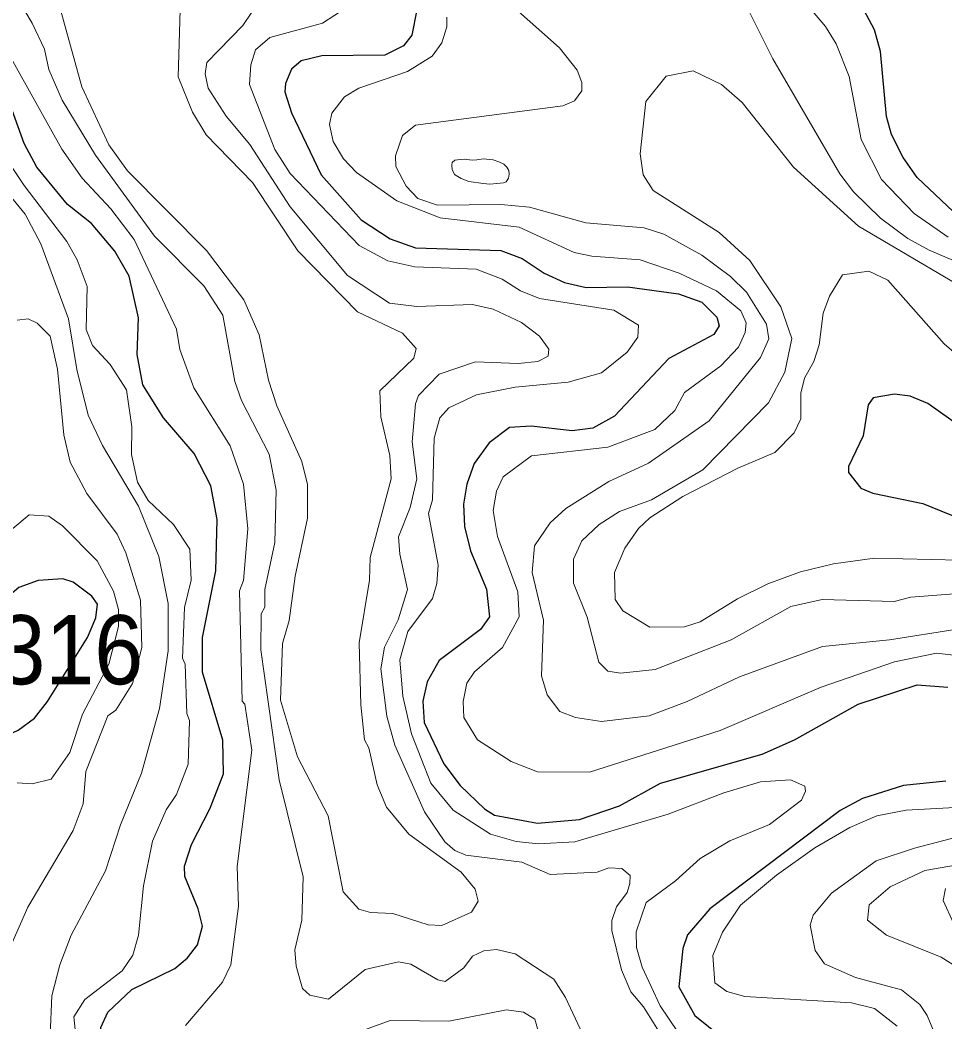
# Model space of a CAD drawing. Extents: x 673.6 to 698.9, y 7012 to 7040.1.
# Drawn here: x 685.993 to 687.062, y 7016.629 to 7017.788 of the extents above; entities that cross this region are included whole.
import ezdxf

# ---------------------------------------------------------------- set-up
doc = ezdxf.new("R2010")
doc.units = 0
doc.header["$LTSCALE"] = 0.032
doc.layers.add('1', color=7, linetype='Continuous', lineweight=25)
doc.layers.add('2', color=7, linetype='Continuous', lineweight=13)
doc.layers.add('21', color=7, linetype='Continuous')

msp = doc.modelspace()

# ---------------------------------------------------------------- linework, layer by layer
at = {"layer": '1'}
for points in [[(687.0789, 7017.56), (687.0303, 7017.606), (687.0141, 7017.629), (687.0006, 7017.6557), (686.9946, 7017.6766), (686.9876, 7017.7518), (686.981, 7017.7769), (686.9629, 7017.8105)], [(686.4515, 7017.7997), (686.4459, 7017.7704), (686.4362, 7017.7581), (686.4147, 7017.7473), (686.3417, 7017.7465), (686.318, 7017.7409), (686.3067, 7017.7312), (686.2997, 7017.7145), (686.2991, 7017.7048), (686.3067, 7017.6807), (686.3411, 7017.6089), (686.3874, 7017.557), (686.4207, 7017.5349), (686.4501, 7017.5247), (686.5488, 7017.5213), (686.5734, 7017.5123), (686.599, 7017.4954), (686.6224, 7017.4845), (686.6474, 7017.4787), (686.6954, 7017.4794), (686.7543, 7017.4714), (686.781, 7017.4617), (686.7984, 7017.4445), (686.8011, 7017.4341), (686.7952, 7017.4242), (686.743, 7017.3966), (686.6801, 7017.3297), (686.6552, 7017.3159), (686.6313, 7017.3127), (686.5837, 7017.3183), (686.5587, 7017.3166), (686.5354, 7017.2991), (686.5181, 7017.2749), (686.5094, 7017.251), (686.5055, 7017.2281), (686.5068, 7017.2021), (686.5137, 7017.174), (686.5321, 7017.1297), (686.5356, 7017.0977)], [(686.0944, 7016.6404), (686.122, 7016.6665), (686.1716, 7016.6909), (686.1866, 7016.7032), (686.1979, 7016.718), (686.2036, 7016.7398), (686.1986, 7016.76), (686.1832, 7016.7971), (686.1831, 7016.8092), (686.191, 7016.8342), (686.2127, 7016.8763), (686.2282, 7016.9161), (686.2274, 7016.9551), (686.2037, 7017.0337), (686.2037, 7017.0739), (686.2192, 7017.1507), (686.2208, 7017.2103), (686.2135, 7017.2493), (686.1942, 7017.2864), (686.1587, 7017.3279), (686.1347, 7017.3661), (686.1282, 7017.4013), (686.1296, 7017.4437), (686.119, 7017.4917), (686.1023, 7017.5208), (686.0754, 7017.5525), (686.0478, 7017.5745), (686.0124, 7017.618), (685.9976, 7017.6451), (685.9768, 7017.7029)], [(686.5356, 7017.0977), (686.5253, 7017.0831), (686.4773, 7017.047), (686.4634, 7017.0225), (686.4584, 7016.9999), (686.46, 7016.9753)], [(686.46, 7016.9753), (686.4828, 7016.9276), (686.5019, 7016.9025), (686.5299, 7016.8754), (686.5414, 7016.8681), (686.5911, 7016.8591), (686.6396, 7016.8632), (686.6859, 7016.8788), (686.7332, 7016.9052), (686.8509, 7016.9386), (686.8885, 7016.9555), (686.9621, 7016.9966), (687.03, 7017.0191), (687.0656, 7017.0164)], [(687.0633, 7016.9075), (687.0143, 7016.9026), (686.9671, 7016.8873), (686.9413, 7016.8735), (686.7905, 7016.7597), (686.7647, 7016.7297), (686.7591, 7016.714), (686.7544, 7016.6697), (686.7732, 7016.6364), (686.8028, 7016.6126)], [(686.1608, 7016.5354), (686.1239, 7016.5593), (686.1061, 7016.5761), (686.0869, 7016.6043), (686.0862, 7016.6227), (686.0944, 7016.6404)]]:
    msp.add_lwpolyline(points, dxfattribs=at)
for points in [[(687.103, 7017.2915), (687.0964, 7017.3019), (687.0809, 7017.317), (687.0426, 7017.3446), (687.0221, 7017.3528), (687.004, 7017.3553), (686.9794, 7017.3511), (686.9737, 7017.343), (686.9679, 7017.3072), (686.9509, 7017.2715), (686.9506, 7017.2645), (686.9652, 7017.2463), (686.9788, 7017.2408), (687.0366, 7017.2289), (687.0908, 7017.2068), (687.1072, 7017.2059), (687.1261, 7017.2206), (687.1263, 7017.2348), (687.1207, 7017.2646), (687.1183, 7017.2713)], [(685.8695, 7017.0382), (685.8643, 7017.0287), (685.8653, 7017.0149), (685.8768, 7016.9974), (685.893, 7016.9816), (685.9201, 7016.964), (685.9447, 7016.9586), (685.9727, 7016.958), (685.9905, 7016.9665), (686.0094, 7016.9804), (686.0245, 7016.9996), (686.0707, 7017.0739), (686.0803, 7017.0965), (686.0822, 7017.1123), (686.0759, 7017.1214), (686.0541, 7017.1378), (686.0421, 7017.1415), (686.0137, 7017.1397), (685.9913, 7017.1315), (685.9702, 7017.1136), (685.9538, 7017.0916), (685.9286, 7017.0688)]]:
    msp.add_lwpolyline(points, close=True, dxfattribs=at)
at = {"layer": '2'}
for points in [[(686.6434, 7016.6146), (686.6237, 7016.6572), (686.6101, 7016.6784), (686.5652, 7016.7078), (686.5438, 7016.7127), (686.529, 7016.7111), (686.5159, 7016.7052), (686.5061, 7016.6916), (686.4842, 7016.6758), (686.4759, 7016.6776), (686.4446, 7016.696), (686.4304, 7016.6987), (686.3919, 7016.6897), (686.3494, 7016.6553), (686.3277, 7016.6599), (686.3195, 7016.6678), (686.3121, 7016.6935), (686.3104, 7016.7124), (686.3187, 7016.7468), (686.3203, 7016.797), (686.2924, 7016.9091), (686.2711, 7017.0596), (686.2717, 7017.1012), (686.2758, 7017.1089), (686.276, 7017.1293), (686.2874, 7017.1837), (686.2891, 7017.244), (686.2808, 7017.2858), (686.2488, 7017.3479), (686.2413, 7017.3697), (686.2274, 7017.4465), (686.2053, 7017.4804), (686.1484, 7017.5381), (686.08, 7017.6316), (686.0414, 7017.6953), (686.0262, 7017.731), (686.0211, 7017.7542), (686.0068, 7017.7845), (685.9458, 7017.8867)], [(687.2417, 7017.4377), (687.0439, 7017.522), (687.0194, 7017.5352), (686.9879, 7017.5589), (686.9566, 7017.5893), (686.9407, 7017.61), (686.8632, 7017.7431), (686.8216, 7017.8269)], [(687.0661, 7017.5367), (687.0268, 7017.5641), (686.9889, 7017.6037), (686.9656, 7017.65), (686.9515, 7017.7228), (686.9366, 7017.7605), (686.9241, 7017.7805), (686.8853, 7017.8268)], [(686.5586, 7017.8073), (686.6167, 7017.7558), (686.637, 7017.7299), (686.6424, 7017.7157), (686.6423, 7017.7063), (686.634, 7017.6946), (686.6203, 7017.6889), (686.4499, 7017.6666), (686.435, 7017.6546), (686.4271, 7017.6311), (686.4272, 7017.6187), (686.4393, 7017.5957), (686.4527, 7017.5816), (686.4754, 7017.574), (686.5488, 7017.5747), (686.582, 7017.5714), (686.6471, 7017.5535), (686.7145, 7017.5477), (686.7371, 7017.5405), (686.7812, 7017.516), (686.8145, 7017.4915), (686.8328, 7017.4731), (686.8561, 7017.4362), (686.8585, 7017.4192), (686.8492, 7017.3978), (686.7898, 7017.3244), (686.7194, 7017.2755), (686.6737, 7017.2541), (686.6238, 7017.223), (686.6059, 7017.2064), (686.5877, 7017.1798), (686.585, 7017.1488), (686.598, 7017.0936), (686.5956, 7017.0293), (686.6022, 7017.0073)], [(686.0381, 7017.8056), (686.0641, 7017.7108), (686.0954, 7017.6435), (686.1169, 7017.6135), (686.2083, 7017.5216), (686.2514, 7017.4643), (686.2692, 7017.4239), (686.28, 7017.3713), (686.2896, 7017.3417), (686.3187, 7017.2773), (686.3253, 7017.2507), (686.3253, 7017.2119), (686.311, 7017.1445), (686.3039, 7017.0933), (686.2964, 7017.0666), (686.2941, 7017.0013), (686.3136, 7016.9358), (686.3491, 7016.8674), (686.3663, 7016.7796), (686.3847, 7016.7596), (686.3979, 7016.7555), (686.4239, 7016.7546), (686.4647, 7016.7413), (686.4807, 7016.7405), (686.5147, 7016.7558), (686.5224, 7016.7687), (686.519, 7016.7826), (686.5027, 7016.8021), (686.4425, 7016.8461), (686.4167, 7016.8775), (686.4056, 7016.9033), (686.3961, 7016.946), (686.3911, 7016.9553), (686.3867, 7016.996), (686.3848, 7017.0677), (686.3968, 7017.14), (686.3977, 7017.1663), (686.4221, 7017.2572), (686.4205, 7017.2842), (686.4099, 7017.3291), (686.4089, 7017.359), (686.448, 7017.3967), (686.4507, 7017.4081), (686.4349, 7017.4257), (686.383, 7017.4505), (686.314, 7017.5212), (686.2615, 7017.6001), (686.208, 7017.6551), (686.1923, 7017.6813), (686.1758, 7017.7223), (686.1781, 7017.7999)], [(686.2609, 7017.7973), (686.2505, 7017.7818), (686.2088, 7017.739), (686.2069, 7017.726), (686.2105, 7017.7093), (686.2313, 7017.6769), (686.2584, 7017.644), (686.305, 7017.5719), (686.3714, 7017.4926), (686.4201, 7017.4605), (686.4515, 7017.4565), (686.5159, 7017.4589), (686.5397, 7017.4537), (686.5728, 7017.438), (686.5934, 7017.4225), (686.6043, 7017.4072), (686.6033, 7017.3993), (686.5917, 7017.3932), (686.5689, 7017.3907), (686.5193, 7017.3925), (686.4773, 7017.3782), (686.4536, 7017.3536), (686.4502, 7017.3441), (686.4461, 7017.3), (686.4518, 7017.2572), (686.444, 7017.2243), (686.4305, 7017.1902), (686.4319, 7017.17), (686.441, 7017.1294), (686.4299, 7017.094), (686.4143, 7017.0627), (686.4099, 7017.0375), (686.4171, 7016.9826), (686.4263, 7016.949), (686.4605, 7016.872), (686.4839, 7016.8375), (686.4956, 7016.8274), (686.5084, 7016.8218), (686.5731, 7016.8139), (686.6059, 7016.7997), (686.6602, 7016.8023), (686.6736, 7016.8073), (686.6887, 7016.8064), (686.6984, 7016.7982), (686.6981, 7016.7892), (686.6948, 7016.7786), (686.6824, 7016.762), (686.677, 7016.7464), (686.677, 7016.7346), (686.6883, 7016.6893), (686.6991, 7016.6637), (686.7139, 7016.6465), (686.7311, 7016.6188)], [(686.9002, 7016.9019), (686.8837, 7016.9091), (686.8492, 7016.9066), (686.8065, 7016.8942), (686.7423, 7016.8692), (686.6345, 7016.8373), (686.5923, 7016.8351), (686.5666, 7016.8377), (686.5367, 7016.8462), (686.4936, 7016.8739), (686.4679, 7016.9053), (686.4456, 7016.9622), (686.4354, 7017.0058), (686.4321, 7017.048), (686.4412, 7017.0808), (686.4698, 7017.1188), (686.4749, 7017.1363), (686.4764, 7017.1573), (686.465, 7017.217), (686.4699, 7017.2329), (686.4716, 7017.3044), (686.4782, 7017.328), (686.4886, 7017.3394), (686.5208, 7017.3545), (686.5652, 7017.3635), (686.6265, 7017.3693), (686.665, 7017.3798), (686.6947, 7017.4037), (686.707, 7017.4213), (686.7081, 7017.4352), (686.6796, 7017.4524), (686.5936, 7017.4658), (686.5715, 7017.4747), (686.5504, 7017.4884), (686.5204, 7017.4998), (686.4494, 7017.5025), (686.418, 7017.5096), (686.385, 7017.5271), (686.305, 7017.6107), (686.2875, 7017.6381), (686.2582, 7017.7133), (686.2596, 7017.7362), (686.2649, 7017.7535), (686.2815, 7017.7677), (686.3424, 7017.7844), (686.371, 7017.803)], [(686.4863, 7017.7914), (686.4864, 7017.7801), (686.4806, 7017.7615), (686.4692, 7017.7461), (686.441, 7017.7287), (686.3845, 7017.7094), (686.3678, 7017.6994), (686.3534, 7017.6802), (686.3508, 7017.6671), (686.3549, 7017.6475), (686.367, 7017.6274)], [(685.9641, 7017.7762), (686.0411, 7017.6386), (686.0648, 7017.6053), (686.0976, 7017.5698), (686.1249, 7017.5341), (686.1738, 7017.4304), (686.1775, 7017.4068), (686.1939, 7017.3624), (686.2357, 7017.2953), (686.2513, 7017.251), (686.2563, 7017.1995), (686.2513, 7017.1396), (686.2464, 7017.1277), (686.2497, 7016.9999), (686.2529, 7016.9966), (686.261, 7016.9434), (686.2439, 7016.8089), (686.2455, 7016.7629), (686.2367, 7016.6952), (686.227, 7016.6748), (686.1841, 7016.6247)], [(687.1313, 7017.4502), (686.9625, 7017.5494), (686.8871, 7017.6177), (686.8279, 7017.6925), (686.8038, 7017.7134), (686.771, 7017.7292), (686.7398, 7017.7231), (686.7163, 7017.6939), (686.7099, 7017.6331), (686.7132, 7017.6088), (686.725, 7017.591), (686.8013, 7017.5424), (686.8367, 7017.5097), (686.8725, 7017.4564), (686.8854, 7017.4198), (686.8773, 7017.3805), (686.8582, 7017.3453), (686.7824, 7017.2677), (686.723, 7017.233), (686.6861, 7017.2193), (686.6625, 7017.2043), (686.6423, 7017.1857), (686.6327, 7017.1644), (686.6327, 7017.1364), (686.6485, 7017.0974), (686.6621, 7017.045), (686.6725, 7017.0348), (686.6871, 7017.0326), (686.7271, 7017.0368), (686.815, 7017.071), (686.8841, 7017.1096), (686.9202, 7017.1178), (687.0034, 7017.1153), (687.0229, 7017.1204), (687.073, 7017.1244)], [(686.0582, 7016.6055), (686.0549, 7016.635), (686.0677, 7016.6549), (686.1107, 7016.6882), (686.1231, 7016.7062), (686.1296, 7016.7294), (686.1355, 7016.7863), (686.1461, 7016.8381), (686.1616, 7016.8743), (686.1737, 7016.8921), (686.1872, 7016.9273), (686.1888, 7016.9778), (686.1856, 7016.9859), (686.1839, 7017.0427), (686.1807, 7017.05), (686.1829, 7017.1085), (686.1905, 7017.1401), (686.189, 7017.1759), (686.1702, 7017.2046), (686.1408, 7017.2323), (686.1286, 7017.2533), (686.1215, 7017.2856), (686.1222, 7017.3175), (686.1159, 7017.3601), (686.0972, 7017.3896), (686.0767, 7017.4115), (686.0691, 7017.43), (686.0705, 7017.4799), (686.059, 7017.5106), (686.0469, 7017.5317), (685.9974, 7017.5965), (685.9321, 7017.6941)], [(686.367, 7017.6274), (686.3818, 7017.6118), (686.4286, 7017.5789), (686.4785, 7017.5594), (686.5698, 7017.5485), (686.6335, 7017.5191)], [(685.9585, 7017.612), (685.9988, 7017.5635), (686.017, 7017.5291), (686.0489, 7017.4424), (686.0585, 7017.3838), (686.0717, 7017.331), (686.0883, 7017.296), (686.1297, 7017.2258), (686.1531, 7017.1676), (686.1642, 7017.1129), (686.1642, 7017.0584), (686.154, 7016.9917), (686.1333, 7016.9169), (686.1089, 7016.8571), (686.0917, 7016.8036), (686.0521, 7016.7294), (686.0388, 7016.695), (686.0295, 7016.6593), (686.0278, 7016.6138)], [(686.6335, 7017.5191), (686.654, 7017.5148), (686.7098, 7017.5106), (686.7551, 7017.4953), (686.7983, 7017.4747), (686.8262, 7017.4516), (686.8324, 7017.4378), (686.8314, 7017.4264), (686.8235, 7017.4096), (686.8032, 7017.388), (686.7611, 7017.3572), (686.7499, 7017.3363), (686.727, 7017.3144), (686.6724, 7017.2938), (686.5844, 7017.2838), (686.5516, 7017.2595), (686.5437, 7017.243), (686.5398, 7017.2205), (686.545, 7017.1906), (686.5684, 7017.1264), (686.5701, 7017.0977), (686.5506, 7017.0623), (686.5184, 7017.034), (686.5095, 7017.021), (686.5053, 7016.9995), (686.5061, 7016.9813), (686.5217, 7016.9552), (686.5606, 7016.9304), (686.591, 7016.9182), (686.6512, 7016.9179), (686.8024, 7016.9662), (686.9192, 7017.0162), (687.0038, 7017.0457), (687.0525, 7017.0555), (687.0826, 7017.0522)], [(687.0866, 7017.3919), (687.0615, 7017.4136), (686.9962, 7017.4871), (686.9743, 7017.4975), (686.944, 7017.4931), (686.9288, 7017.4686), (686.9213, 7017.4489), (686.917, 7017.4124), (686.9106, 7017.393), (686.8997, 7017.3739), (686.8956, 7017.3563), (686.8955, 7017.3267), (686.8878, 7017.3106), (686.8657, 7017.2879), (686.8229, 7017.2697), (686.7592, 7017.237), (686.7211, 7017.2121), (686.708, 7017.1998), (686.692, 7017.1771), (686.6803, 7017.1491), (686.681, 7017.1176), (686.6897, 7017.1044), (686.7209, 7017.0858), (686.7612, 7017.0859), (686.7792, 7017.0917), (686.8224, 7017.1186), (686.8574, 7017.1358), (686.8952, 7017.1498), (686.9333, 7017.1589), (686.981, 7017.1655), (687.112, 7017.1623)], [(685.9833, 7016.7198), (686.0017, 7016.7616), (686.0543, 7016.8506), (686.0656, 7016.8813), (686.0689, 7016.9187), (686.0945, 7016.9832), (686.1035, 7016.9897), (686.123, 7017.0204), (686.1337, 7017.062), (686.132, 7017.117), (686.1152, 7017.1715), (686.1052, 7017.1931), (686.0702, 7017.2405), (686.0506, 7017.2764), (686.0434, 7017.3082), (686.036, 7017.3841), (686.0278, 7017.4224), (686.0125, 7017.4373), (686.0021, 7017.4423), (685.9895, 7017.4408)], [(685.9894, 7016.9055), (686.007, 7016.9043), (686.0289, 7016.91), (686.0502, 7016.9408), (686.0649, 7016.9851), (686.0954, 7017.0429), (686.1066, 7017.0863), (686.1066, 7017.106), (686.101, 7017.1274), (686.0818, 7017.1625), (686.042, 7017.2031), (686.0262, 7017.2141), (686.0034, 7017.2156), (685.9843, 7017.1999)], [(686.7641, 7016.9995), (686.8246, 7017.0281), (686.9206, 7017.0633), (686.9982, 7017.0711), (687.0763, 7017.0833)], [(686.6022, 7017.0073), (686.6171, 7016.988), (686.6349, 7016.9813), (686.6651, 7016.9766), (686.7201, 7016.9832), (686.7641, 7016.9995)], [(686.7791, 7016.8181), (686.8135, 7016.8384), (686.8594, 7016.8574), (686.8965, 7016.8857), (686.9012, 7016.896), (686.9002, 7016.9019)], [(687.1375, 7016.8805), (687.0176, 7016.8739), (686.9834, 7016.8674), (686.9525, 7016.8538), (686.9119, 7016.8305), (686.8674, 7016.7986), (686.826, 7016.764), (686.805, 7016.733), (686.7939, 7016.706), (686.7962, 7016.6744), (686.8099, 7016.6641), (686.8309, 7016.6585), (686.9544, 7016.6512), (686.981, 7016.6445), (687.0071, 7016.6242)], [(687.166, 7016.8662), (687.027, 7016.8302), (686.9827, 7016.8154), (686.9312, 7016.7779), (686.9099, 7016.7524), (686.9063, 7016.7411), (686.9124, 7016.7116), (686.9229, 7016.6961), (686.9588, 7016.6805), (687.0119, 7016.666), (687.0331, 7016.6491), (687.0418, 7016.6363), (687.0645, 7016.5815)], [(686.7531, 7016.6181), (686.733, 7016.6475), (686.7123, 7016.6923), (686.7058, 7016.7149), (686.7053, 7016.7331), (686.7168, 7016.7671), (686.7507, 7016.7922), (686.7791, 7016.8181)], [(687.0767, 7016.8106), (687.0389, 7016.804), (686.9988, 7016.7854), (686.9747, 7016.7646), (686.9729, 7016.7468), (686.9949, 7016.7292), (687.0579, 7016.7038), (687.0829, 7016.688)], [(687.0631, 7016.7832), (687.0601, 7016.7693), (687.072, 7016.7434)], [(686.3881, 7016.6188), (686.4206, 7016.6305), (686.4887, 7016.6298), (686.5553, 7016.6429), (686.5751, 7016.6404), (686.5882, 7016.6322), (686.5939, 7016.6116)]]:
    msp.add_lwpolyline(points, dxfattribs=at)
msp.add_lwpolyline([(686.5155, 7017.626), (686.5063, 7017.6271), (686.5016, 7017.6269), (686.4957, 7017.626), (686.4925, 7017.6233), (686.492, 7017.6201), (686.4923, 7017.6153), (686.495, 7017.6093), (686.503, 7017.6048), (686.5117, 7017.6012), (686.5283, 7017.599), (686.5362, 7017.598), (686.544, 7017.5988), (686.5518, 7017.5998), (686.555, 7017.601), (686.5577, 7017.605), (686.5583, 7017.6098), (686.558, 7017.6139), (686.5558, 7017.6179), (686.5521, 7017.6212), (686.5464, 7017.6242), (686.54, 7017.6263), (686.5284, 7017.6273), (686.5211, 7017.6265)], close=True, dxfattribs=at)

# ---------------------------------------------------------------- texts
at = {"layer": '21', "width": 0.95}
msp.add_text('316', height=0.08, dxfattribs=at).set_placement((685.9656, 7017.0196))

doc.saveas('drawing.dxf')
